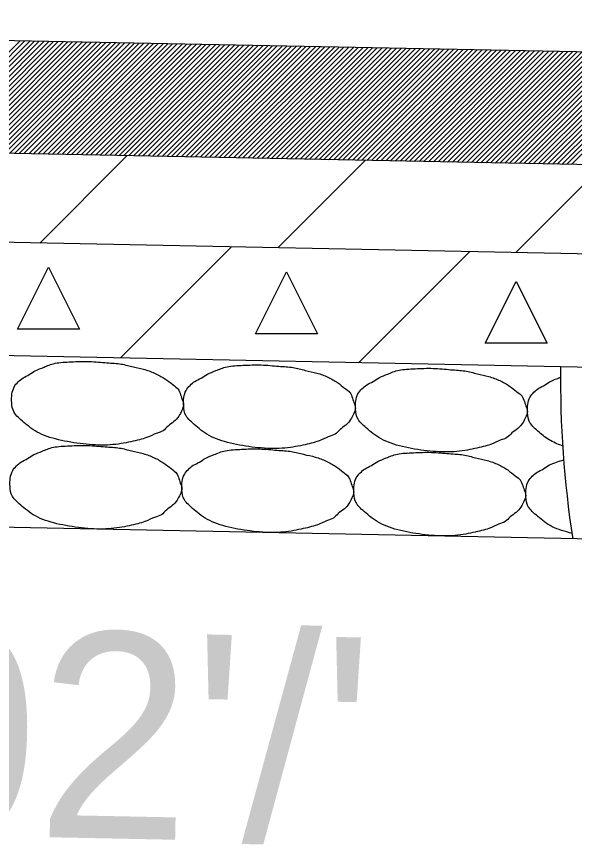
# Model space of a CAD drawing. Extents: x 2263886 to 2266026, y -3122850 to -3121850.
# Drawn here: x 2265517.092 to 2265518.717, y -3122287.594 to -3122285.182 of the extents above; entities that cross this region are included whole.
import ezdxf

# ---------------------------------------------------------------- set-up
doc = ezdxf.new("R2010")
doc.units = 0
doc.layers.add('R_Border Prem', color=7, linetype='Continuous')

msp = doc.modelspace()

# ---------------------------------------------------------------- linework, layer by layer
at = {"layer": 'R_Border Prem'}
for p, q in [((2265520.568, -3122285.3222), (2265513.568, -3122285.1822)), ((2265516.7813, -3122285.5747), (2265517.1031, -3122285.2529)), ((2265516.7952, -3122285.5749), (2265517.117, -3122285.2532)), ((2265516.8091, -3122285.5752), (2265517.1309, -3122285.2534)), ((2265516.8229, -3122285.5755), (2265517.1447, -3122285.2537)), ((2265516.8368, -3122285.5758), (2265517.1586, -3122285.254)), ((2265516.8507, -3122285.5761), (2265517.1725, -3122285.2543)), ((2265516.8645, -3122285.5763), (2265517.1863, -3122285.2545)), ((2265516.8784, -3122285.5766), (2265517.2002, -3122285.2548)), ((2265516.8923, -3122285.5769), (2265517.2141, -3122285.2551)), ((2265516.9061, -3122285.5772), (2265517.2279, -3122285.2554)), ((2265516.92, -3122285.5774), (2265517.2418, -3122285.2556)), ((2265516.9339, -3122285.5777), (2265517.2556, -3122285.2559)), ((2265516.9477, -3122285.578), (2265517.2695, -3122285.2562)), ((2265516.9616, -3122285.5783), (2265517.2834, -3122285.2565)), ((2265516.9754, -3122285.5785), (2265517.2972, -3122285.2568)), ((2265516.9893, -3122285.5788), (2265517.3111, -3122285.257)), ((2265517.0032, -3122285.5791), (2265517.325, -3122285.2573)), ((2265517.017, -3122285.5794), (2265517.3388, -3122285.2576)), ((2265517.0309, -3122285.5797), (2265517.3527, -3122285.2579)), ((2265517.0448, -3122285.5799), (2265517.3666, -3122285.2581)), ((2265517.0586, -3122285.5802), (2265517.3804, -3122285.2584)), ((2265517.0725, -3122285.5805), (2265517.3943, -3122285.2587)), ((2265517.0864, -3122285.5808), (2265517.4082, -3122285.259)), ((2265517.1002, -3122285.581), (2265517.422, -3122285.2593)), ((2265517.1141, -3122285.5813), (2265517.4359, -3122285.2595)), ((2265517.128, -3122285.5816), (2265517.4498, -3122285.2598)), ((2265517.1418, -3122285.5819), (2265517.4636, -3122285.2601)), ((2265517.1557, -3122285.5822), (2265517.4775, -3122285.2604)), ((2265517.1696, -3122285.5824), (2265517.4913, -3122285.2606)), ((2265517.1834, -3122285.5827), (2265517.5052, -3122285.2609)), ((2265517.1973, -3122285.583), (2265517.5191, -3122285.2612)), ((2265517.2112, -3122285.5833), (2265517.5329, -3122285.2615)), ((2265517.225, -3122285.5835), (2265517.5468, -3122285.2617)), ((2265517.2389, -3122285.5838), (2265517.5607, -3122285.262)), ((2265517.2527, -3122285.5841), (2265517.5745, -3122285.2623)), ((2265517.2666, -3122285.5844), (2265517.5884, -3122285.2626)), ((2265517.2805, -3122285.5846), (2265517.6023, -3122285.2629)), ((2265517.2943, -3122285.5849), (2265517.6161, -3122285.2631)), ((2265517.3082, -3122285.5852), (2265517.63, -3122285.2634)), ((2265517.3221, -3122285.5855), (2265517.6439, -3122285.2637)), ((2265517.3359, -3122285.5858), (2265517.6577, -3122285.264)), ((2265517.3498, -3122285.586), (2265517.6716, -3122285.2642)), ((2265517.3637, -3122285.5863), (2265517.6855, -3122285.2645)), ((2265517.3775, -3122285.5866), (2265517.6993, -3122285.2648)), ((2265517.3914, -3122285.5869), (2265517.7132, -3122285.2651)), ((2265517.4053, -3122285.5871), (2265517.7271, -3122285.2654)), ((2265517.4191, -3122285.5874), (2265517.7409, -3122285.2656)), ((2265517.433, -3122285.5877), (2265517.7548, -3122285.2659)), ((2265517.4469, -3122285.588), (2265517.7686, -3122285.2662)), ((2265517.4607, -3122285.5883), (2265517.7825, -3122285.2665)), ((2265517.4746, -3122285.5885), (2265517.7964, -3122285.2667)), ((2265517.4884, -3122285.5888), (2265517.8102, -3122285.267)), ((2265517.5023, -3122285.5891), (2265517.8241, -3122285.2673)), ((2265517.5162, -3122285.5894), (2265517.838, -3122285.2676)), ((2265517.53, -3122285.5896), (2265517.8518, -3122285.2678)), ((2265517.5439, -3122285.5899), (2265517.8657, -3122285.2681)), ((2265517.5578, -3122285.5902), (2265517.8796, -3122285.2684)), ((2265517.5716, -3122285.5905), (2265517.8934, -3122285.2687)), ((2265517.5855, -3122285.5908), (2265517.9073, -3122285.269)), ((2265517.5994, -3122285.591), (2265517.9212, -3122285.2692)), ((2265517.6132, -3122285.5913), (2265517.935, -3122285.2695)), ((2265517.6271, -3122285.5916), (2265517.9489, -3122285.2698)), ((2265517.641, -3122285.5919), (2265517.9628, -3122285.2701)), ((2265517.6548, -3122285.5921), (2265517.9766, -3122285.2703)), ((2265517.6687, -3122285.5924), (2265517.9905, -3122285.2706)), ((2265517.6826, -3122285.5927), (2265518.0043, -3122285.2709)), ((2265517.6964, -3122285.593), (2265518.0182, -3122285.2712)), ((2265517.7103, -3122285.5932), (2265518.0321, -3122285.2715)), ((2265517.7241, -3122285.5935), (2265518.0459, -3122285.2717)), ((2265517.738, -3122285.5938), (2265518.0598, -3122285.272)), ((2265517.7519, -3122285.5941), (2265518.0737, -3122285.2723)), ((2265517.7657, -3122285.5944), (2265518.0875, -3122285.2726)), ((2265517.7796, -3122285.5946), (2265518.1014, -3122285.2728)), ((2265517.7935, -3122285.5949), (2265518.1153, -3122285.2731)), ((2265517.8073, -3122285.5952), (2265518.1291, -3122285.2734)), ((2265517.8212, -3122285.5955), (2265518.143, -3122285.2737)), ((2265517.8351, -3122285.5957), (2265518.1569, -3122285.2739)), ((2265517.8489, -3122285.596), (2265518.1707, -3122285.2742)), ((2265517.8628, -3122285.5963), (2265518.1846, -3122285.2745)), ((2265517.8767, -3122285.5966), (2265518.1985, -3122285.2748)), ((2265517.8905, -3122285.5969), (2265518.2123, -3122285.2751)), ((2265517.9044, -3122285.5971), (2265518.2262, -3122285.2753)), ((2265517.9183, -3122285.5974), (2265518.24, -3122285.2756)), ((2265517.9321, -3122285.5977), (2265518.2539, -3122285.2759)), ((2265517.946, -3122285.598), (2265518.2678, -3122285.2762)), ((2265517.9599, -3122285.5982), (2265518.2816, -3122285.2764)), ((2265517.9737, -3122285.5985), (2265518.2955, -3122285.2767)), ((2265517.9876, -3122285.5988), (2265518.3094, -3122285.277)), ((2265518.0014, -3122285.5991), (2265518.3232, -3122285.2773)), ((2265518.0153, -3122285.5993), (2265518.3371, -3122285.2776)), ((2265518.0292, -3122285.5996), (2265518.351, -3122285.2778)), ((2265518.043, -3122285.5999), (2265518.3648, -3122285.2781)), ((2265518.0569, -3122285.6002), (2265518.3787, -3122285.2784)), ((2265518.0708, -3122285.6005), (2265518.3926, -3122285.2787)), ((2265518.0846, -3122285.6007), (2265518.4064, -3122285.2789)), ((2265518.0985, -3122285.601), (2265518.4203, -3122285.2792)), ((2265518.1124, -3122285.6013), (2265518.4342, -3122285.2795)), ((2265518.1262, -3122285.6016), (2265518.448, -3122285.2798)), ((2265518.1401, -3122285.6018), (2265518.4619, -3122285.28)), ((2265518.154, -3122285.6021), (2265518.4758, -3122285.2803)), ((2265518.1678, -3122285.6024), (2265518.4896, -3122285.2806)), ((2265518.1817, -3122285.6027), (2265518.5035, -3122285.2809)), ((2265518.1956, -3122285.603), (2265518.5173, -3122285.2812)), ((2265518.2094, -3122285.6032), (2265518.5312, -3122285.2814)), ((2265518.2233, -3122285.6035), (2265518.5451, -3122285.2817)), ((2265518.2371, -3122285.6038), (2265518.5589, -3122285.282)), ((2265518.251, -3122285.6041), (2265518.5728, -3122285.2823)), ((2265518.2649, -3122285.6043), (2265518.5867, -3122285.2825)), ((2265518.2787, -3122285.6046), (2265518.6005, -3122285.2828)), ((2265518.2926, -3122285.6049), (2265518.6144, -3122285.2831)), ((2265518.3065, -3122285.6052), (2265518.6283, -3122285.2834)), ((2265518.3203, -3122285.6054), (2265518.6421, -3122285.2837)), ((2265518.3342, -3122285.6057), (2265518.656, -3122285.2839)), ((2265518.3481, -3122285.606), (2265518.6699, -3122285.2842)), ((2265518.3619, -3122285.6063), (2265518.6837, -3122285.2845)), ((2265518.3758, -3122285.6066), (2265518.6976, -3122285.2848)), ((2265518.3897, -3122285.6068), (2265518.7115, -3122285.285)), ((2265518.4035, -3122285.6071), (2265518.7253, -3122285.2853)), ((2265518.4174, -3122285.6074), (2265518.7392, -3122285.2856)), ((2265518.4313, -3122285.6077), (2265518.753, -3122285.2859)), ((2265518.4451, -3122285.6079), (2265518.7669, -3122285.2862)), ((2265518.459, -3122285.6082), (2265518.7808, -3122285.2864)), ((2265518.4729, -3122285.6085), (2265518.7946, -3122285.2867)), ((2265518.4867, -3122285.6088), (2265518.8085, -3122285.287)), ((2265518.5006, -3122285.6091), (2265518.8224, -3122285.2873)), ((2265518.5144, -3122285.6093), (2265518.8362, -3122285.2875)), ((2265518.5283, -3122285.6096), (2265518.8501, -3122285.2878)), ((2265518.5422, -3122285.6099), (2265518.864, -3122285.2881)), ((2265518.556, -3122285.6102), (2265518.8778, -3122285.2884)), ((2265518.5699, -3122285.6104), (2265518.8917, -3122285.2886)), ((2265518.5838, -3122285.6107), (2265518.9056, -3122285.2889)), ((2265518.5976, -3122285.611), (2265518.9194, -3122285.2892)), ((2265518.6115, -3122285.6113), (2265518.9333, -3122285.2895)), ((2265518.6254, -3122285.6115), (2265518.9472, -3122285.2898)), ((2265518.6392, -3122285.6118), (2265518.961, -3122285.29)), ((2265518.6531, -3122285.6121), (2265518.9749, -3122285.2903)), ((2265518.667, -3122285.6124), (2265518.9888, -3122285.2906)), ((2265518.6808, -3122285.6127), (2265519.0026, -3122285.2909)), ((2265518.6947, -3122285.6129), (2265519.0165, -3122285.2911)), ((2265518.7086, -3122285.6132), (2265519.0303, -3122285.2914)), ((2265520.7337, -3122285.6537), (2265513.5646, -3122285.5103)), ((2265517.1599, -3122285.8421), (2265517.4146, -3122285.5873)), ((2265517.8531, -3122285.8559), (2265518.1078, -3122285.6012)), ((2265518.5463, -3122285.8698), (2265518.8011, -3122285.6151)), ((2265520.865, -3122285.9162), (2265513.5646, -3122285.7701)), ((2265517.7185, -3122285.8532), (2265517.3949, -3122286.1768)), ((2265518.4117, -3122285.8671), (2265518.0881, -3122286.1907)), ((2265521.0317, -3122286.2496), (2265513.5646, -3122286.1002)), ((2265532.2124, -3122286.9733), (2265513.5646, -3122286.6003))]:
    msp.add_line(p, q, dxfattribs=at)
for points in [[(2265517.2757, -3122286.0925), (2265517.0957, -3122286.0925), (2265517.1857, -3122285.9125)], [(2265517.9689, -3122286.1063), (2265517.7889, -3122286.1063), (2265517.8789, -3122285.9263)], [(2265518.6376, -3122286.1341), (2265518.4576, -3122286.1341), (2265518.5476, -3122285.9541)]]:
    msp.add_lwpolyline(points, close=True, dxfattribs=at)
msp.add_arc((2265521.677, -3122286.2434), 3, 179.2187, 188.8181, dxfattribs=at)
for points in [[(2265517.5593, -3122286.2637), (2265517.5638, -3122286.2679), (2265517.5694, -3122286.2793), (2265517.5738, -3122286.2969), (2265517.5813, -3122286.3127), (2265517.5734, -3122286.3303), (2265517.566, -3122286.3462), (2265517.5513, -3122286.3634), (2265517.5327, -3122286.3741), (2265517.5207, -3122286.3911), (2265517.5005, -3122286.3946), (2265517.4745, -3122286.4095), (2265517.4275, -3122286.4208), (2265517.367, -3122286.4323), (2265517.2959, -3122286.4297), (2265517.2224, -3122286.4182), (2265517.1555, -3122286.3988), (2265517.1118, -3122286.3631), (2265517.0809, -3122286.3356), (2265517.078, -3122286.3065), (2265517.0779, -3122286.2815), (2265517.0843, -3122286.2605), (2265517.0969, -3122286.2462), (2265517.1103, -3122286.2342), (2265517.13, -3122286.2261), (2265517.1469, -3122286.2128), (2265517.1714, -3122286.2045), (2265517.202, -3122286.1903), (2265517.2515, -3122286.1881), (2265517.3043, -3122286.1857), (2265517.3572, -3122286.1916), (2265517.3979, -3122286.1929), (2265517.4329, -3122286.2036), (2265517.4668, -3122286.2098), (2265517.4989, -3122286.222), (2265517.528, -3122286.2386), (2265517.5472, -3122286.2546), (2265517.5604, -3122286.2639), (2265517.5637, -3122286.2683)], [(2265518.0601, -3122286.2738), (2265518.0646, -3122286.2779), (2265518.0701, -3122286.2893), (2265518.0746, -3122286.307), (2265518.0821, -3122286.3228), (2265518.0741, -3122286.3403), (2265518.0668, -3122286.3562), (2265518.0521, -3122286.3734), (2265518.0335, -3122286.3841), (2265518.0215, -3122286.4011), (2265518.0013, -3122286.4046), (2265517.9753, -3122286.4195), (2265517.9283, -3122286.4308), (2265517.8678, -3122286.4423), (2265517.7967, -3122286.4397), (2265517.7232, -3122286.4282), (2265517.6563, -3122286.4088), (2265517.6126, -3122286.3731), (2265517.5817, -3122286.3457), (2265517.5788, -3122286.3165), (2265517.5787, -3122286.2915), (2265517.5851, -3122286.2705), (2265517.5977, -3122286.2562), (2265517.6111, -3122286.2443), (2265517.6307, -3122286.2361), (2265517.6477, -3122286.2228), (2265517.6722, -3122286.2145), (2265517.7028, -3122286.2003), (2265517.7523, -3122286.1981), (2265517.8051, -3122286.1957), (2265517.858, -3122286.2016), (2265517.8987, -3122286.203), (2265517.9337, -3122286.2136), (2265517.9676, -3122286.2198), (2265517.9997, -3122286.232), (2265518.0288, -3122286.2486), (2265518.0479, -3122286.2646), (2265518.0612, -3122286.2739), (2265518.0645, -3122286.2783)], [(2265518.5609, -3122286.2838), (2265518.5654, -3122286.2879), (2265518.5709, -3122286.2993), (2265518.5754, -3122286.317), (2265518.5829, -3122286.3328), (2265518.5749, -3122286.3504), (2265518.5676, -3122286.3662), (2265518.5529, -3122286.3834), (2265518.5343, -3122286.3941), (2265518.5223, -3122286.4112), (2265518.5021, -3122286.4146), (2265518.4761, -3122286.4295), (2265518.4291, -3122286.4408), (2265518.3686, -3122286.4523), (2265518.2975, -3122286.4497), (2265518.224, -3122286.4382), (2265518.1571, -3122286.4188), (2265518.1134, -3122286.3832), (2265518.0825, -3122286.3557), (2265518.0795, -3122286.3265), (2265518.0795, -3122286.3015), (2265518.0859, -3122286.2805), (2265518.0984, -3122286.2662), (2265518.1119, -3122286.2543), (2265518.1315, -3122286.2461), (2265518.1485, -3122286.2329), (2265518.173, -3122286.2245), (2265518.2035, -3122286.2103), (2265518.2531, -3122286.2081), (2265518.3059, -3122286.2057), (2265518.3587, -3122286.2116), (2265518.3995, -3122286.213), (2265518.4345, -3122286.2236), (2265518.4684, -3122286.2298), (2265518.5005, -3122286.242), (2265518.5296, -3122286.2586), (2265518.5487, -3122286.2747), (2265518.562, -3122286.2839), (2265518.5653, -3122286.2884)], [(2265518.6834, -3122286.4333), (2265518.6735, -3122286.4296), (2265518.6465, -3122286.4195), (2265518.6142, -3122286.3932), (2265518.5833, -3122286.3657), (2265518.5803, -3122286.3365), (2265518.5803, -3122286.3115), (2265518.5867, -3122286.2905), (2265518.5992, -3122286.2762), (2265518.6127, -3122286.2643), (2265518.6323, -3122286.2561), (2265518.6493, -3122286.2429), (2265518.6658, -3122286.2372), (2265518.6744, -3122286.2343), (2265518.6775, -3122286.2332)], [(2265517.5544, -3122286.5083), (2265517.5589, -3122286.5125), (2265517.5645, -3122286.5239), (2265517.5689, -3122286.5415), (2265517.5765, -3122286.5573), (2265517.5685, -3122286.5749), (2265517.5611, -3122286.5908), (2265517.5464, -3122286.608), (2265517.5278, -3122286.6187), (2265517.5158, -3122286.6357), (2265517.4956, -3122286.6392), (2265517.4696, -3122286.6541), (2265517.4227, -3122286.6654), (2265517.3621, -3122286.6769), (2265517.291, -3122286.6743), (2265517.2175, -3122286.6628), (2265517.1506, -3122286.6434), (2265517.1069, -3122286.6077), (2265517.076, -3122286.5802), (2265517.0731, -3122286.5511), (2265517.073, -3122286.526), (2265517.0794, -3122286.5051), (2265517.092, -3122286.4908), (2265517.1054, -3122286.4788), (2265517.1251, -3122286.4707), (2265517.142, -3122286.4574), (2265517.1665, -3122286.4491), (2265517.1971, -3122286.4349), (2265517.2466, -3122286.4327), (2265517.2994, -3122286.4303), (2265517.3523, -3122286.4362), (2265517.393, -3122286.4375), (2265517.428, -3122286.4482), (2265517.4619, -3122286.4543), (2265517.494, -3122286.4666), (2265517.5231, -3122286.4832), (2265517.5423, -3122286.4992), (2265517.5555, -3122286.5085), (2265517.5588, -3122286.5129)], [(2265518.0552, -3122286.5183), (2265518.0597, -3122286.5225), (2265518.0653, -3122286.5339), (2265518.0697, -3122286.5515), (2265518.0772, -3122286.5674), (2265518.0693, -3122286.5849), (2265518.0619, -3122286.6008), (2265518.0472, -3122286.618), (2265518.0286, -3122286.6287), (2265518.0166, -3122286.6457), (2265517.9964, -3122286.6492), (2265517.9704, -3122286.6641), (2265517.9234, -3122286.6754), (2265517.8629, -3122286.6869), (2265517.7918, -3122286.6843), (2265517.7183, -3122286.6728), (2265517.6514, -3122286.6534), (2265517.6077, -3122286.6177), (2265517.5768, -3122286.5902), (2265517.5739, -3122286.5611), (2265517.5738, -3122286.5361), (2265517.5802, -3122286.5151), (2265517.5928, -3122286.5008), (2265517.6062, -3122286.4889), (2265517.6259, -3122286.4807), (2265517.6428, -3122286.4674), (2265517.6673, -3122286.4591), (2265517.6979, -3122286.4449), (2265517.7474, -3122286.4427), (2265517.8002, -3122286.4403), (2265517.8531, -3122286.4462), (2265517.8938, -3122286.4476), (2265517.9288, -3122286.4582), (2265517.9627, -3122286.4644), (2265517.9948, -3122286.4766), (2265518.0239, -3122286.4932), (2265518.0431, -3122286.5092), (2265518.0563, -3122286.5185), (2265518.0596, -3122286.5229)], [(2265518.556, -3122286.5284), (2265518.5605, -3122286.5325), (2265518.566, -3122286.5439), (2265518.5705, -3122286.5616), (2265518.578, -3122286.5774), (2265518.57, -3122286.595), (2265518.5627, -3122286.6108), (2265518.548, -3122286.628), (2265518.5294, -3122286.6387), (2265518.5174, -3122286.6558), (2265518.4972, -3122286.6592), (2265518.4712, -3122286.6741), (2265518.4242, -3122286.6854), (2265518.3637, -3122286.6969), (2265518.2926, -3122286.6943), (2265518.2191, -3122286.6828), (2265518.1522, -3122286.6634), (2265518.1085, -3122286.6278), (2265518.0776, -3122286.6003), (2265518.0746, -3122286.5711), (2265518.0746, -3122286.5461), (2265518.081, -3122286.5251), (2265518.0936, -3122286.5108), (2265518.107, -3122286.4989), (2265518.1266, -3122286.4907), (2265518.1436, -3122286.4775), (2265518.1681, -3122286.4691), (2265518.1987, -3122286.4549), (2265518.2482, -3122286.4527), (2265518.301, -3122286.4503), (2265518.3539, -3122286.4562), (2265518.3946, -3122286.4576), (2265518.4296, -3122286.4682), (2265518.4635, -3122286.4744), (2265518.4956, -3122286.4866), (2265518.5247, -3122286.5032), (2265518.5438, -3122286.5193), (2265518.5571, -3122286.5285), (2265518.5604, -3122286.533)], [(2265518.7104, -3122286.6879), (2265518.6894, -3122286.6824), (2265518.65, -3122286.671), (2265518.6093, -3122286.6378), (2265518.5784, -3122286.6103), (2265518.5754, -3122286.5811), (2265518.5754, -3122286.5561), (2265518.5818, -3122286.5351), (2265518.5943, -3122286.5208), (2265518.6078, -3122286.5089), (2265518.6274, -3122286.5007), (2265518.6444, -3122286.4875), (2265518.6654, -3122286.4803), (2265518.6786, -3122286.4758), (2265518.6862, -3122286.4732)]]:
    msp.add_open_spline(points, degree=3, dxfattribs=at)

# ---------------------------------------------------------------- texts
msp.add_text("0.02'/'", height=0.6, rotation=358.8542, dxfattribs=at).set_placement((2265516.0334, -3122287.5499))

doc.saveas('drawing.dxf')
